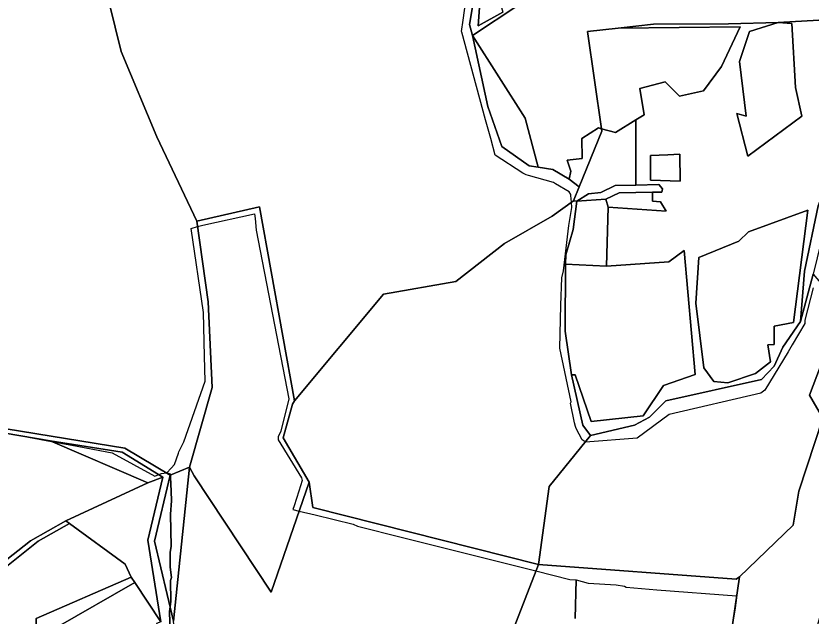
# Model space of a CAD drawing. Extents: x -477304 to -465429, y -1159113 to -1149210.
# Drawn here: x -468407.6 to -467929.2, y -1157037.7 to -1156676.9 of the extents above; entities that cross this region are included whole.
import ezdxf

# ---------------------------------------------------------------- set-up
doc = ezdxf.new("R2010")
doc.units = 0
for name, color, linetype in [('BPEJ_s', 7, 'Continuous'), ('ostatni_s', 7, 'Continuous'), ('PUPFL_s', 7, 'Continuous'), ('trav_porost_s', 7, 'Continuous')]:
    doc.layers.add(name, color=color, linetype=linetype)

msp = doc.modelspace()

# ---------------------------------------------------------------- linework, layer by layer
at = {"layer": 'BPEJ_s'}
for points in [[(-468071.02, -1156923.63), (-468071.68, -1156921.51), (-468074.01, -1156909.67), (-468073.59, -1156908.83), (-468080.35, -1156876.68), (-468079.71, -1156850.86), (-468079.3, -1156834.39), (-468078.24, -1156830.16), (-468075.07, -1156802.88), (-468073.17, -1156792.1), (-468073.43, -1156788.92), (-468073.76, -1156784.94), (-468073.82, -1156784.21), (-468074.86, -1156782.58), (-468083.07, -1156777.8), (-468084.23, -1156777.12), (-468099.31, -1156772.81), (-468100.56, -1156772.45), (-468102.63, -1156771.36), (-468119.26, -1156760.59), (-468121.96, -1156750.65), (-468125.05, -1156739.31), (-468139.33, -1156686.72), (-468139.48, -1156686.16), (-468138.56, -1156679.39), (-468136.96, -1156667.73)], [(-467928.1, -1156840.31), (-467932.96, -1156859.77), (-467932.96, -1156861.88), (-467940.59, -1156874.56), (-467943.14, -1156878.78), (-467957.07, -1156901.85), (-467959.39, -1156903.75), (-468014.59, -1156916.44), (-468033.83, -1156930.82), (-468064.92, -1156933.15), (-468065.13, -1156933), (-468067.03, -1156931.67), (-468070.63, -1156924.9), (-468071.02, -1156923.63), (-468071.68, -1156921.51), (-468074.01, -1156909.67), (-468073.59, -1156908.83), (-468080.35, -1156876.68), (-468079.71, -1156850.86), (-468079.3, -1156834.39), (-468078.24, -1156830.16), (-468075.07, -1156802.88), (-468073.17, -1156792.1), (-468073.43, -1156788.92), (-468073.76, -1156784.94), (-468073.82, -1156784.21), (-468074.86, -1156782.58), (-468083.07, -1156777.8), (-468084.23, -1156777.12), (-468099.31, -1156772.81), (-468100.56, -1156772.45), (-468102.63, -1156771.36), (-468119.26, -1156760.59), (-468121.96, -1156750.65), (-468125.05, -1156739.31), (-468139.33, -1156686.72), (-468139.48, -1156686.16), (-468138.56, -1156679.39), (-468136.96, -1156667.73)], [(-468412.36, -1156927.86), (-468403.17, -1156929.57), (-468386.26, -1156932.71), (-468373.94, -1156935), (-468349.77, -1156939.49), (-468323.97, -1156953.66), (-468321.63, -1156952.66), (-468319.96, -1156951.94), (-468317.02, -1156951.57), (-468316.78, -1156951.54), (-468314.31, -1156948.85), (-468312.12, -1156946.47), (-468309.87, -1156939.71), (-468309.59, -1156938.86), (-468306.63, -1156932.93), (-468293.73, -1156896.56), (-468294.11, -1156881.38), (-468294.78, -1156855.11), (-468302.25, -1156804.59), (-468298.36, -1156803.53), (-468295.21, -1156802.67), (-468264.09, -1156795.78), (-468263.7, -1156798.65), (-468263.07, -1156805.63), (-468243.4, -1156907.13), (-468248.26, -1156926.59), (-468249.95, -1156929.97), (-468249.95, -1156931.67), (-468235.78, -1156954.5), (-468235.36, -1156956.2), (-468237.38, -1156962.5), (-468240.23, -1156971.42), (-468240.95, -1156973.69), (-468237.18, -1156974.6), (-468227.54, -1156976.92), (-468204.7, -1156982.42), (-468202.16, -1156983.69), (-468175.08, -1156990.4), (-468138.2, -1156999.64), (-468094.8, -1157010.51), (-468074.43, -1157015.62), (-468070.63, -1157015.97), (-468063.44, -1157017.94), (-468046.52, -1157019), (-468041.44, -1157019.64), (-468040.6, -1157020.27), (-468021.99, -1157021.96), (-467974.05, -1157025.56), (-467974.18, -1157026.75), (-467974.83, -1157032.75), (-467975.92, -1157038.87)], [(-468314.66, -1157055.16), (-468315.3, -1157034.86), (-468314.92, -1157032.23), (-468314.45, -1157028.94), (-468314.66, -1157016.25), (-468314.03, -1157014.56), (-468314.87, -1157008.22), (-468314.87, -1156999.34), (-468314.24, -1156995.95), (-468314.66, -1156976.5), (-468314.03, -1156968.46), (-468314.26, -1156962.52), (-468314.59, -1156954.09), (-468314.64, -1156952.89), (-468314.66, -1156952.39), (-468316.78, -1156951.54), (-468314.31, -1156948.85), (-468312.12, -1156946.47), (-468309.87, -1156939.71), (-468309.59, -1156938.86), (-468306.63, -1156932.93), (-468293.73, -1156896.56), (-468294.11, -1156881.38), (-468294.78, -1156855.11), (-468302.25, -1156804.59), (-468298.36, -1156803.53), (-468295.21, -1156802.67), (-468264.09, -1156795.78), (-468263.7, -1156798.65), (-468263.07, -1156805.63), (-468243.4, -1156907.13), (-468248.26, -1156926.59), (-468249.95, -1156929.97), (-468249.95, -1156931.67), (-468235.78, -1156954.5), (-468235.36, -1156956.2), (-468237.38, -1156962.5), (-468240.23, -1156971.42), (-468240.95, -1156973.69), (-468237.18, -1156974.6), (-468227.54, -1156976.92), (-468204.7, -1156982.42), (-468202.16, -1156983.69), (-468175.08, -1156990.4), (-468138.2, -1156999.64)], [(-467928.1, -1156840.31), (-467932.96, -1156859.77), (-467932.96, -1156861.88), (-467940.59, -1156874.56), (-467943.14, -1156878.78), (-467957.07, -1156901.85), (-467959.39, -1156903.75), (-468014.59, -1156916.44), (-468033.83, -1156930.82), (-468064.92, -1156933.15), (-468065.13, -1156933), (-468067.03, -1156931.67), (-468070.63, -1156924.9), (-468071.02, -1156923.63)], [(-468412.36, -1156927.86), (-468403.17, -1156929.57), (-468386.26, -1156932.71), (-468373.94, -1156935), (-468349.77, -1156939.49), (-468323.97, -1156953.66), (-468321.63, -1156952.66), (-468319.96, -1156951.94), (-468317.02, -1156951.57), (-468316.78, -1156951.54), (-468314.66, -1156952.39), (-468314.64, -1156952.89), (-468314.59, -1156954.09), (-468314.26, -1156962.52), (-468314.03, -1156968.46), (-468314.66, -1156976.5)], [(-468314.66, -1156976.5), (-468314.24, -1156995.95), (-468314.87, -1156999.34), (-468314.87, -1157008.22), (-468314.03, -1157014.56), (-468314.66, -1157016.25), (-468314.45, -1157028.94), (-468314.92, -1157032.23), (-468315.3, -1157034.86), (-468314.66, -1157055.16)], [(-468138.2, -1156999.64), (-468094.8, -1157010.51), (-468074.43, -1157015.62), (-468070.63, -1157015.97)], [(-468070.63, -1157015.97), (-468071.26, -1157039.09)], [(-468071.26, -1157039.09), (-468070.63, -1157015.97), (-468063.44, -1157017.94), (-468046.52, -1157019), (-468041.44, -1157019.64), (-468040.6, -1157020.27), (-468021.99, -1157021.96), (-467974.05, -1157025.56), (-467974.18, -1157026.75), (-467974.83, -1157032.75), (-467975.92, -1157038.87)]]:
    msp.add_lwpolyline(points, dxfattribs=at)
at = {"layer": 'ostatni_s'}
for points in [[(-468055.33, -1156744.72), (-468046.94, -1156746.88), (-468034.71, -1156739.41), (-468034.68, -1156778.59), (-468047.18, -1156778.84), (-468055.7, -1156783.08), (-468063.23, -1156783.81), (-468070.09, -1156788.33), (-468072.23, -1156788.06), (-468068.77, -1156779.62), (-468055.12, -1156746.23)], [(-468025.93, -1156760.84), (-468015.34, -1156760.36), (-468008.14, -1156760.03), (-468007.92, -1156776.13), (-468025.87, -1156775.56), (-468025.88, -1156772.61)], [(-468063.23, -1156783.81), (-468055.7, -1156783.08), (-468047.18, -1156778.84), (-468034.68, -1156778.59), (-468020.91, -1156778.31), (-468018.72, -1156780.84), (-468018.98, -1156782.78), (-468024.74, -1156782.78), (-468044.64, -1156783.25), (-468052.72, -1156787.12), (-468070.09, -1156788.33)]]:
    msp.add_lwpolyline(points, close=True, dxfattribs=at)
at = {"layer": 'PUPFL_s'}
for points in [[(-468414.61, -1156528), (-468379.5, -1156564.49), (-468369.09, -1156597.36), (-468344.36, -1156698.28), (-468322.82, -1156749.5), (-468298.82, -1156800.34), (-468291.89, -1156848.8), (-468289.54, -1156900.18), (-468303.18, -1156948.13), (-468314.74, -1156952.93), (-468342.09, -1156936.7), (-468413.39, -1156925.05)], [(-468130.89, -1156659.33), (-468134.69, -1156682.02), (-468133.04, -1156688.63), (-468123.62, -1156731.35), (-468115.2, -1156755.42), (-468098.78, -1156767.04), (-468093.49, -1156767.83), (-468084.6, -1156769.19), (-468074.79, -1156775.07), (-468068.77, -1156779.62), (-468072.23, -1156788.06), (-468085.07, -1156797.27), (-468113.68, -1156813.72), (-468143.04, -1156836.57), (-468186.52, -1156844.07), (-468239.98, -1156908.34), (-468261.18, -1156791.58), (-468298.82, -1156800.34), (-468322.82, -1156749.5), (-468344.36, -1156698.28), (-468369.09, -1156597.36)], [(-467912, -1156996.81), (-467940.47, -1157094.55), (-467968.96, -1157192.34), (-467968.88, -1157156.52), (-467977.25, -1157126.07), (-467967.12, -1157109.33), (-467965.52, -1157084.22), (-467977.69, -1157051.12), (-467972.35, -1157014.06), (-467940.01, -1156983.12), (-467936.71, -1156962.58), (-467922.18, -1156918.64), (-467930.3, -1156904.98), (-467914.78, -1156864.12)], [(-468413.39, -1156925.05), (-468342.09, -1156936.7), (-468314.74, -1156952.93), (-468324.32, -1156992.63), (-468312.91, -1157040.7)], [(-468320.45, -1157041.18), (-468328.35, -1156992.01), (-468319.27, -1156954.1), (-468343.65, -1156939.23), (-468387.05, -1156932.37), (-468414.08, -1156927.67)]]:
    msp.add_lwpolyline(points, dxfattribs=at)
for points in [[(-468126.16, -1156635.24), (-468114.71, -1156674.63), (-468129.58, -1156682.83)], [(-468093.49, -1156767.83), (-468098.78, -1156767.04), (-468115.2, -1156755.42), (-468123.62, -1156731.35), (-468133.04, -1156688.63), (-468101.34, -1156738.26)], [(-467918.63, -1156793.64), (-467928.07, -1156832.13), (-467935.61, -1156860.57), (-467933.13, -1156830.41), (-467925.07, -1156791.11), (-467913.51, -1156761.6), (-467905.23, -1156765.06)], [(-468052.38, -1156827.32), (-468076.96, -1156826.12), (-468076.86, -1156820.52), (-468072.47, -1156805.19), (-468070.09, -1156788.33), (-468052.72, -1156787.12), (-468051.41, -1156791.78)], [(-468231.17, -1156957.23), (-468254.05, -1157023.38), (-468300.38, -1156953.37), (-468303.18, -1156948.13), (-468289.54, -1156900.18), (-468291.89, -1156848.8), (-468298.82, -1156800.34), (-468261.18, -1156791.58), (-468239.98, -1156908.34), (-468241.18, -1156910.36), (-468246.82, -1156930.59)], [(-468093.3, -1157006.63), (-468229.06, -1156972.46), (-468231.17, -1156957.23), (-468246.82, -1156930.59), (-468241.18, -1156910.36), (-468239.98, -1156908.34), (-468186.52, -1156844.07), (-468143.04, -1156836.57), (-468113.68, -1156813.72), (-468085.07, -1156797.27), (-468072.23, -1156788.06), (-468070.09, -1156788.33), (-468072.47, -1156805.19), (-468076.86, -1156820.52), (-468076.96, -1156826.12), (-468077.17, -1156866.38), (-468073.43, -1156892.59), (-468066.5, -1156922.88), (-468062.01, -1156929.16), (-468086.89, -1156959.71)], [(-468035.54, -1156922.88), (-468026.56, -1156918.11), (-468016.66, -1156908.23), (-467959.11, -1156895.48), (-467951.52, -1156887.55), (-467946.34, -1156875.99), (-467935.61, -1156860.57), (-467928.07, -1156832.13), (-467918.13, -1156843.77), (-467922.1, -1156856.6), (-467914.78, -1156864.12), (-467930.3, -1156904.98), (-467922.18, -1156918.64), (-467936.71, -1156962.58), (-467940.01, -1156983.12), (-467972.35, -1157014.06), (-467974.25, -1157015.5), (-468093.3, -1157006.63), (-468086.89, -1156959.71), (-468062.01, -1156929.16)], [(-468387.05, -1156932.37), (-468328.3, -1156957.59), (-468377.64, -1156980.36), (-468398.91, -1156992.53), (-468416.86, -1157006.77), (-468427.59, -1157017.67), (-468443.84, -1157029.36), (-468451.58, -1156906.56), (-468414.08, -1156927.67)], [(-468328.3, -1156957.59), (-468387.05, -1156932.37), (-468343.65, -1156939.23), (-468319.27, -1156954.1)], [(-468303.18, -1156948.13), (-468312.91, -1157040.7), (-468324.32, -1156992.63), (-468314.74, -1156952.93)], [(-468303.18, -1156948.13), (-468300.38, -1156953.37), (-468254.05, -1157023.38), (-468231.17, -1156957.23), (-468229.06, -1156972.46), (-468093.3, -1157006.63), (-468117.24, -1157068.52), (-468130.15, -1157131.85), (-468131.62, -1157181.23), (-468272.91, -1157133.32), (-468304.88, -1157105.38), (-468312.91, -1157040.7)], [(-468328.35, -1156992.01), (-468320.45, -1157041.18), (-468336.09, -1157017.58), (-468338.26, -1157014.31), (-468341.95, -1157006.52), (-468375.33, -1156982.05), (-468377.64, -1156980.36), (-468328.3, -1156957.59), (-468319.27, -1156954.1)], [(-468438.08, -1157030.12), (-468422.86, -1157070.92), (-468385.95, -1157073.34), (-468389.06, -1157046.66), (-468395.42, -1157046.19), (-468395.42, -1157039.15), (-468338.26, -1157014.31), (-468336.09, -1157017.58), (-468383.56, -1157044.74), (-468377.89, -1157074.53), (-468356.73, -1157072.63), (-468351.75, -1157081.19), (-468379.98, -1157077.33), (-468425.51, -1157073.6), (-468443.84, -1157029.36), (-468427.59, -1157017.67), (-468416.86, -1157006.77), (-468398.91, -1156992.53), (-468377.64, -1156980.36), (-468375.33, -1156982.05), (-468394.21, -1156992.7), (-468415.21, -1157009.52), (-468417.9, -1157019.93), (-468428.22, -1157022.08)], [(-468394.21, -1156992.7), (-468375.33, -1156982.05), (-468341.95, -1157006.52), (-468338.26, -1157014.31), (-468395.42, -1157039.15), (-468395.42, -1157046.19), (-468389.06, -1157046.66), (-468385.95, -1157073.34), (-468422.86, -1157070.92), (-468438.08, -1157030.12), (-468428.22, -1157022.08), (-468417.9, -1157019.93), (-468415.21, -1157009.52)], [(-467967.12, -1157109.33), (-467977.25, -1157126.07), (-467968.88, -1157156.52), (-467968.96, -1157192.34), (-467982.46, -1157214.98), (-468131.62, -1157181.23), (-468130.15, -1157131.85), (-468117.24, -1157068.52), (-468093.3, -1157006.63), (-467974.25, -1157015.5), (-467972.35, -1157014.06), (-467977.69, -1157051.12), (-467965.52, -1157084.22)], [(-468322.96, -1157042.09), (-468314.59, -1157093.74), (-468338.87, -1157102.15), (-468351.75, -1157081.19), (-468356.73, -1157072.63), (-468377.89, -1157074.53), (-468383.56, -1157044.74), (-468336.09, -1157017.58), (-468320.45, -1157041.18)]]:
    msp.add_lwpolyline(points, close=True, dxfattribs=at)
at = {"layer": 'trav_porost_s'}
for points in [[(-467917.6, -1156679.13), (-467948.97, -1156680.87), (-467978.96, -1156681.62), (-468023.96, -1156681.9), (-468045.22, -1156684.19), (-468063.73, -1156686.18), (-468055.33, -1156744.72), (-468057.17, -1156744.25), (-468067.16, -1156750.58), (-468066.95, -1156762.57), (-468076, -1156763.67), (-468073.75, -1156770.21), (-468074.79, -1156775.07), (-468084.6, -1156769.19), (-468093.49, -1156767.83), (-468101.34, -1156738.26), (-468133.04, -1156688.63), (-468105.08, -1156670.12), (-468011.24, -1156603.36), (-467930.94, -1156548.39), (-467924.97, -1156544.3)], [(-468126.16, -1156635.24), (-468129.58, -1156682.83), (-468114.71, -1156674.63)], [(-468105.08, -1156670.12), (-468133.04, -1156688.63), (-468134.69, -1156682.02), (-468130.89, -1156659.33)], [(-467925.07, -1156791.11), (-467933.13, -1156830.41), (-467935.61, -1156860.57), (-467946.34, -1156875.99), (-467951.52, -1156887.55), (-467959.11, -1156895.48), (-468016.66, -1156908.23), (-468026.56, -1156918.11), (-468035.54, -1156922.88), (-468062.01, -1156929.16), (-468066.5, -1156922.88), (-468073.43, -1156892.59), (-468071.26, -1156892.58), (-468061.49, -1156920.62), (-468030.36, -1156917.38), (-468018.07, -1156899.12), (-467998.93, -1156892.42), (-468005.67, -1156817.9), (-468014.76, -1156824.64), (-468052.38, -1156827.32), (-468051.41, -1156791.78), (-468016.53, -1156794.19), (-468019.93, -1156788.74), (-468024.63, -1156788.27), (-468024.74, -1156782.78), (-468018.98, -1156782.78), (-468018.72, -1156780.84), (-468020.91, -1156778.31), (-468034.68, -1156778.59), (-468034.71, -1156739.41), (-468029.73, -1156736.36), (-468032.19, -1156720.56), (-468017.13, -1156716.48), (-468008.34, -1156725.11), (-467993.9, -1156721.92), (-467983.23, -1156707.37), (-467971.83, -1156683.46), (-468045.22, -1156684.19), (-468023.96, -1156681.9), (-467978.96, -1156681.62), (-467948.97, -1156680.87), (-467966.39, -1156686.34), (-467972.35, -1156704.34), (-467968.38, -1156737.15), (-467973.87, -1156735.63), (-467967.33, -1156761.22), (-467934.8, -1156737.15), (-467938.72, -1156719.88), (-467940.92, -1156681.42), (-467948.97, -1156680.87), (-467917.6, -1156679.13)]]:
    msp.add_lwpolyline(points, dxfattribs=at)
for points in [[(-467940.92, -1156681.42), (-467938.72, -1156719.88), (-467934.8, -1156737.15), (-467967.33, -1156761.22), (-467973.87, -1156735.63), (-467968.38, -1156737.15), (-467972.35, -1156704.34), (-467966.39, -1156686.34), (-467948.97, -1156680.87)], [(-468032.19, -1156720.56), (-468029.73, -1156736.36), (-468034.71, -1156739.41), (-468046.94, -1156746.88), (-468055.33, -1156744.72), (-468063.73, -1156686.18), (-468045.22, -1156684.19), (-467971.83, -1156683.46), (-467983.23, -1156707.37), (-467993.9, -1156721.92), (-468008.34, -1156725.11), (-468017.13, -1156716.48)], [(-468055.12, -1156746.23), (-468068.77, -1156779.62), (-468074.79, -1156775.07), (-468073.75, -1156770.21), (-468076, -1156763.67), (-468066.95, -1156762.57), (-468067.16, -1156750.58), (-468057.17, -1156744.25), (-468055.33, -1156744.72)], [(-468025.93, -1156760.84), (-468025.88, -1156772.61), (-468025.87, -1156775.56), (-468007.92, -1156776.13), (-468008.14, -1156760.03), (-468015.34, -1156760.36)], [(-468052.72, -1156787.12), (-468044.64, -1156783.25), (-468024.74, -1156782.78), (-468024.63, -1156788.27), (-468019.93, -1156788.74), (-468016.53, -1156794.19), (-468051.41, -1156791.78)], [(-467931.3, -1156793.68), (-467939.93, -1156861.23), (-467951.43, -1156863.33), (-467951.48, -1156874.47), (-467955.36, -1156874.63), (-467953.68, -1156884.78), (-467962.73, -1156891.95), (-467979.36, -1156897.55), (-467987.68, -1156896.61), (-467993.75, -1156888.5), (-467998.56, -1156849.67), (-467996.73, -1156822.09), (-467972.72, -1156812.36), (-467966.81, -1156806.71)], [(-467939.93, -1156861.23), (-467931.3, -1156793.68), (-467966.81, -1156806.71), (-467972.72, -1156812.36), (-467996.73, -1156822.09), (-467998.56, -1156849.67), (-467993.75, -1156888.5), (-467987.68, -1156896.61), (-467979.36, -1156897.55), (-467962.73, -1156891.95), (-467953.68, -1156884.78), (-467955.36, -1156874.63), (-467951.48, -1156874.47), (-467951.43, -1156863.33)], [(-468077.17, -1156866.38), (-468076.96, -1156826.12), (-468052.38, -1156827.32), (-468014.76, -1156824.64), (-468005.67, -1156817.9), (-467998.93, -1156892.42), (-468018.07, -1156899.12), (-468030.36, -1156917.38), (-468061.49, -1156920.62), (-468071.26, -1156892.58), (-468073.43, -1156892.59)]]:
    msp.add_lwpolyline(points, close=True, dxfattribs=at)

doc.saveas('drawing.dxf')
